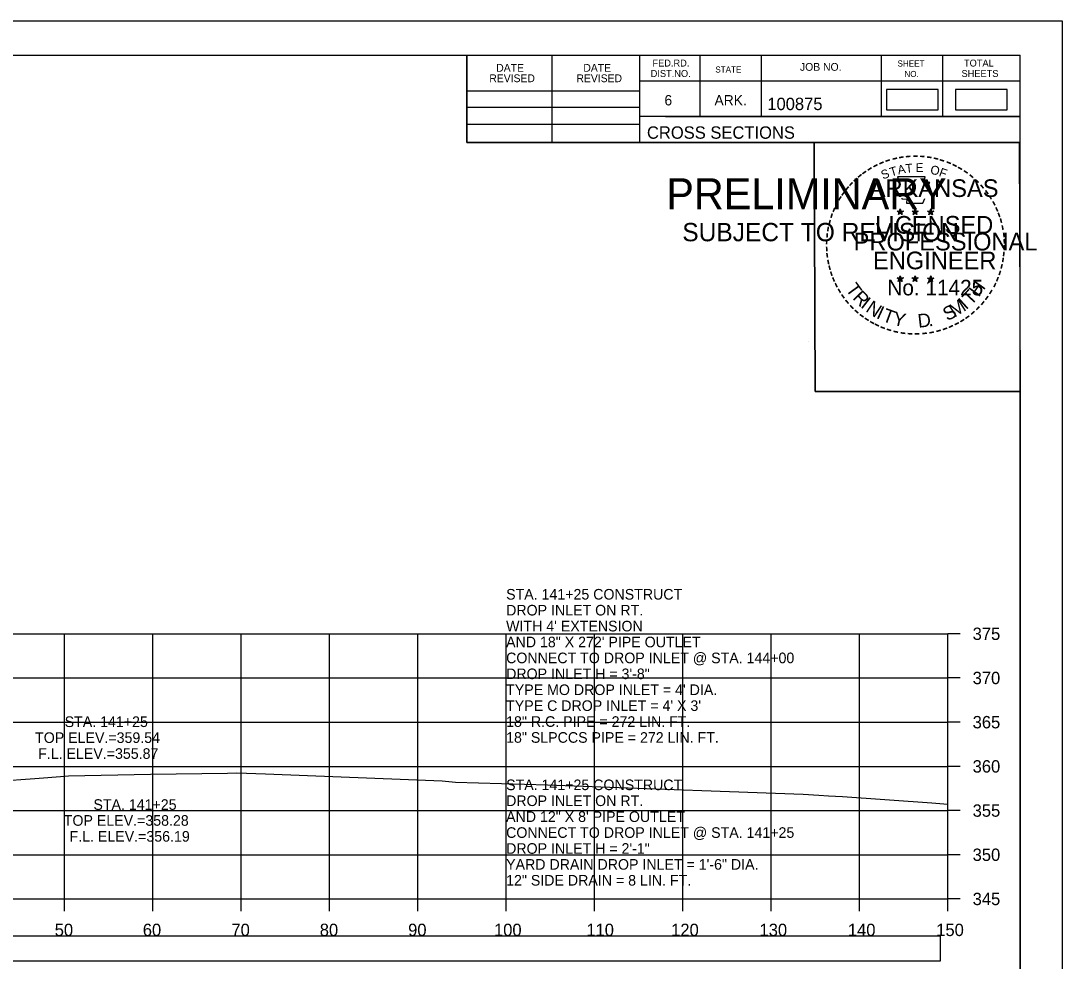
# Model space of a CAD drawing. Extents: x 1368122 to 1710785, y 373130 to 557566.
# Drawn here: x 1368734 to 1368851.8, y 378997.4 to 379103.8 of the extents above; entities that cross this region are included whole.
import ezdxf

# ---------------------------------------------------------------- set-up
doc = ezdxf.new("R2010")
doc.units = 0
for name, color, linetype in [('R_Alt Surface', 7, 'Continuous'), ('R_Axis', 7, 'Continuous'), ('R_Axis Annot', 7, 'Continuous'), ('R_Border', 7, 'Continuous'), ('R_Border PE', 7, 'Continuous'), ('R_Border Prem', 7, 'Continuous'), ('R_Drive', 7, 'Continuous'), ('R_Exist Surface', 7, 'Continuous'), ('R_Grid', 7, 'Continuous'), ('R_No Plot', 7, 'Continuous'), ('R_Water Annot', 7, 'Continuous')]:
    doc.layers.add(name, color=color, linetype=linetype)

msp = doc.modelspace()

# ---------------------------------------------------------------- linework, layer by layer
at = {"layer": 'R_Alt Surface'}
msp.add_lwpolyline([(1368539.73, 378997.43), (1368838.03, 378997.43), (1368838.03, 379000.24), (1368539.73, 379000.24)], close=True, dxfattribs=at)
at = {"layer": 'R_Axis'}
for p, q in [((1368838.88, 379004.44), (1368838.88, 379034.44)), ((1368840.28, 379034.44), (1368838.88, 379034.44)), ((1368840.28, 379029.44), (1368838.88, 379029.44)), ((1368840.28, 379024.44), (1368838.88, 379024.44)), ((1368840.28, 379019.44), (1368838.88, 379019.44)), ((1368840.28, 379014.44), (1368838.88, 379014.44)), ((1368840.28, 379009.44), (1368838.88, 379009.44)), ((1368538.88, 379004.44), (1368838.88, 379004.44)), ((1368738.88, 379003.04), (1368738.88, 379004.44)), ((1368748.88, 379003.04), (1368748.88, 379004.44)), ((1368758.88, 379003.04), (1368758.88, 379004.44)), ((1368768.88, 379003.04), (1368768.88, 379004.44)), ((1368778.88, 379003.04), (1368778.88, 379004.44)), ((1368788.88, 379003.04), (1368788.88, 379004.44)), ((1368798.88, 379003.04), (1368798.88, 379004.44)), ((1368808.88, 379003.04), (1368808.88, 379004.44)), ((1368818.88, 379003.04), (1368818.88, 379004.44)), ((1368828.88, 379003.04), (1368828.88, 379004.44)), ((1368838.88, 379003.04), (1368838.88, 379004.44)), ((1368840.28, 379004.44), (1368838.88, 379004.44))]:
    msp.add_line(p, q, dxfattribs=at)
at = {"layer": 'R_Border'}
for p, q in [((1368530.88, 379099.9), (1368847.06, 379099.9)), ((1368784.42, 379090.02), (1368784.42, 379099.9)), ((1368794.1, 379090.02), (1368794.1, 379099.9)), ((1368803.96, 379099.9), (1368803.96, 379090.02)), ((1368810.8, 379099.9), (1368810.8, 379092.96)), ((1368817.74, 379099.9), (1368817.74, 379092.96)), ((1368831.32, 379099.9), (1368831.32, 379092.96)), ((1368838.26, 379099.9), (1368838.26, 379092.96)), ((1368847.06, 378894.44), (1368847.06, 379099.9)), ((1368847.06, 379096.96), (1368803.96, 379096.96)), ((1368847.06, 379096.98), (1368847.06, 379096.98)), ((1368784.42, 379095.88), (1368803.96, 379095.88)), ((1368784.42, 379094.02), (1368803.96, 379094.02)), ((1368847.06, 379092.96), (1368803.96, 379092.96)), ((1368806.92, 379092.96), (1368847.06, 379092.96)), ((1368784.42, 379092.08), (1368803.96, 379092.08)), ((1368847.06, 379090.02), (1368784.42, 379090.02))]:
    msp.add_line(p, q, dxfattribs=at)
at = {"layer": 'R_Border PE'}
for p, q in [((1368833.15, 379082.27), (1368833.49, 379082.16)), ((1368833.15, 379082.27), (1368833.4, 379082.23)), ((1368833.15, 379082.27), (1368833.38, 379082.15)), ((1368833.28, 379081.86), (1368833.49, 379082.16)), ((1368833.28, 379081.86), (1368833.4, 379082.11)), ((1368833.28, 379081.86), (1368833.49, 379082.08)), ((1368833.49, 379082.52), (1368833.45, 379082.27)), ((1368833.49, 379082.16), (1368833.49, 379082.52)), ((1368833.49, 379082.52), (1368833.54, 379082.27)), ((1368833.84, 379082.27), (1368833.49, 379082.16)), ((1368833.71, 379081.86), (1368833.49, 379082.16)), ((1368833.71, 379081.86), (1368833.49, 379082.08)), ((1368833.84, 379082.27), (1368833.56, 379082.22)), ((1368833.71, 379081.86), (1368833.57, 379082.15)), ((1368833.84, 379082.27), (1368833.64, 379082.17)), ((1368834.82, 379082.27), (1368835.16, 379082.16)), ((1368834.82, 379082.27), (1368835.07, 379082.23)), ((1368834.82, 379082.27), (1368835.05, 379082.15)), ((1368834.95, 379081.86), (1368835.16, 379082.16)), ((1368834.95, 379081.86), (1368835.07, 379082.11)), ((1368834.95, 379081.86), (1368835.16, 379082.08)), ((1368835.16, 379082.52), (1368835.12, 379082.27)), ((1368835.16, 379082.16), (1368835.16, 379082.52)), ((1368835.16, 379082.52), (1368835.21, 379082.27)), ((1368835.51, 379082.27), (1368835.16, 379082.16)), ((1368835.38, 379081.86), (1368835.16, 379082.16)), ((1368835.38, 379081.86), (1368835.16, 379082.08)), ((1368835.51, 379082.27), (1368835.23, 379082.22)), ((1368835.38, 379081.86), (1368835.24, 379082.15)), ((1368835.51, 379082.27), (1368835.31, 379082.17)), ((1368836.58, 379082.26), (1368836.93, 379082.15)), ((1368836.58, 379082.26), (1368836.83, 379082.21)), ((1368836.58, 379082.26), (1368836.82, 379082.14)), ((1368836.71, 379081.85), (1368836.93, 379082.15)), ((1368836.71, 379081.85), (1368836.84, 379082.09)), ((1368836.71, 379081.85), (1368836.93, 379082.07)), ((1368836.93, 379082.51), (1368836.89, 379082.26)), ((1368836.93, 379082.15), (1368836.93, 379082.51)), ((1368836.93, 379082.51), (1368836.98, 379082.26)), ((1368837.28, 379082.26), (1368836.93, 379082.15)), ((1368837.14, 379081.85), (1368836.93, 379082.15)), ((1368837.14, 379081.85), (1368836.93, 379082.06)), ((1368837.28, 379082.26), (1368836.99, 379082.21)), ((1368837.14, 379081.85), (1368837, 379082.14)), ((1368837.28, 379082.26), (1368837.07, 379082.16)), ((1368833.14, 379074.7), (1368833.49, 379074.59)), ((1368833.14, 379074.7), (1368833.39, 379074.65)), ((1368833.14, 379074.7), (1368833.38, 379074.58)), ((1368833.27, 379074.29), (1368833.49, 379074.59)), ((1368833.27, 379074.29), (1368833.4, 379074.53)), ((1368833.27, 379074.29), (1368833.49, 379074.51)), ((1368833.49, 379074.95), (1368833.45, 379074.7)), ((1368833.49, 379074.59), (1368833.49, 379074.95)), ((1368833.49, 379074.95), (1368833.54, 379074.7)), ((1368833.84, 379074.7), (1368833.49, 379074.59)), ((1368833.7, 379074.29), (1368833.49, 379074.59)), ((1368833.7, 379074.29), (1368833.49, 379074.5)), ((1368833.84, 379074.7), (1368833.55, 379074.65)), ((1368833.7, 379074.29), (1368833.57, 379074.58)), ((1368833.84, 379074.7), (1368833.63, 379074.6)), ((1368834.81, 379074.7), (1368835.16, 379074.59)), ((1368834.81, 379074.7), (1368835.06, 379074.65)), ((1368834.81, 379074.7), (1368835.05, 379074.58)), ((1368834.94, 379074.29), (1368835.16, 379074.59)), ((1368834.94, 379074.29), (1368835.07, 379074.53)), ((1368834.94, 379074.29), (1368835.16, 379074.51)), ((1368835.16, 379074.95), (1368835.12, 379074.7)), ((1368835.16, 379074.59), (1368835.16, 379074.95)), ((1368835.16, 379074.95), (1368835.21, 379074.7)), ((1368835.51, 379074.7), (1368835.16, 379074.59)), ((1368835.37, 379074.29), (1368835.16, 379074.59)), ((1368835.37, 379074.29), (1368835.16, 379074.5)), ((1368835.51, 379074.7), (1368835.22, 379074.65)), ((1368835.37, 379074.29), (1368835.24, 379074.58)), ((1368835.51, 379074.7), (1368835.3, 379074.6)), ((1368836.58, 379074.69), (1368836.93, 379074.58)), ((1368836.58, 379074.69), (1368836.83, 379074.64)), ((1368836.58, 379074.69), (1368836.81, 379074.57)), ((1368836.71, 379074.28), (1368836.93, 379074.58)), ((1368836.71, 379074.28), (1368836.84, 379074.52)), ((1368836.71, 379074.28), (1368836.92, 379074.5)), ((1368836.93, 379074.94), (1368836.89, 379074.69)), ((1368837.14, 379074.28), (1368836.92, 379074.49)), ((1368836.93, 379074.58), (1368836.93, 379074.94)), ((1368836.93, 379074.94), (1368836.98, 379074.69)), ((1368837.27, 379074.69), (1368836.93, 379074.58)), ((1368837.14, 379074.28), (1368836.93, 379074.58)), ((1368837.27, 379074.69), (1368836.99, 379074.64)), ((1368837.14, 379074.28), (1368837, 379074.57)), ((1368837.27, 379074.69), (1368837.07, 379074.59))]:
    msp.add_line(p, q, dxfattribs=at)
for points in [[(1368833.19, 379086.15), (1368833.46, 379085.32)], [(1368836.7, 379085.23), (1368836.84, 379085.51), (1368836.15, 379085.49), (1368836.3, 379086.15), (1368833.19, 379086.15)], [(1368833.68, 379083.73), (1368833.68, 379083.64), (1368834.24, 379083.62), (1368834.19, 379083.15), (1368836.06, 379083.15), (1368836.26, 379083.68)], [(1368833.49, 379082.52), (1368833.71, 379081.86), (1368833.15, 379082.27), (1368833.84, 379082.27), (1368833.28, 379081.86), (1368833.49, 379082.52)], [(1368835.16, 379082.52), (1368835.38, 379081.86), (1368834.82, 379082.27), (1368835.51, 379082.27), (1368834.95, 379081.86), (1368835.16, 379082.52)], [(1368836.93, 379082.51), (1368837.14, 379081.85), (1368836.58, 379082.26), (1368837.28, 379082.26), (1368836.71, 379081.85), (1368836.93, 379082.51)], [(1368833.49, 379074.95), (1368833.7, 379074.29), (1368833.14, 379074.7), (1368833.84, 379074.7), (1368833.27, 379074.29), (1368833.49, 379074.95)], [(1368835.16, 379074.95), (1368835.37, 379074.29), (1368834.81, 379074.7), (1368835.51, 379074.7), (1368834.94, 379074.29), (1368835.16, 379074.95)], [(1368836.93, 379074.94), (1368837.14, 379074.28), (1368836.58, 379074.69), (1368837.27, 379074.69), (1368836.71, 379074.28), (1368836.93, 379074.94)]]:
    msp.add_lwpolyline(points, dxfattribs=at)
for centre, radius in [((1368833.49, 379082.16), 0.172), ((1368833.49, 379082.16), 0.145), ((1368833.49, 379082.16), 0.116), ((1368833.49, 379082.16), 0.0991), ((1368833.49, 379082.16), 0.0747), ((1368833.49, 379082.16), 0.0495), ((1368833.49, 379082.16), 0.0296), ((1368835.16, 379082.16), 0.172), ((1368835.16, 379082.16), 0.145), ((1368835.16, 379082.16), 0.116), ((1368835.16, 379082.16), 0.0991), ((1368835.16, 379082.16), 0.0747), ((1368835.16, 379082.16), 0.0495), ((1368835.16, 379082.16), 0.0296), ((1368836.93, 379082.15), 0.172), ((1368836.93, 379082.15), 0.145), ((1368836.93, 379082.15), 0.116), ((1368836.93, 379082.15), 0.0991), ((1368836.93, 379082.15), 0.0747), ((1368836.93, 379082.15), 0.0495), ((1368836.93, 379082.15), 0.0296), ((1368833.49, 379074.59), 0.172), ((1368833.49, 379074.59), 0.145), ((1368833.49, 379074.59), 0.116), ((1368833.49, 379074.59), 0.0991), ((1368833.49, 379074.59), 0.0747), ((1368833.49, 379074.59), 0.0495), ((1368833.49, 379074.59), 0.0296), ((1368835.16, 379074.59), 0.172), ((1368835.16, 379074.59), 0.145), ((1368835.16, 379074.59), 0.116), ((1368835.16, 379074.59), 0.0991), ((1368835.16, 379074.59), 0.0747), ((1368835.16, 379074.59), 0.0495), ((1368835.16, 379074.59), 0.0296), ((1368836.93, 379074.58), 0.172), ((1368836.93, 379074.58), 0.145), ((1368836.93, 379074.58), 0.116), ((1368836.93, 379074.58), 0.0991), ((1368836.93, 379074.58), 0.0747), ((1368836.93, 379074.58), 0.0495), ((1368836.93, 379074.58), 0.0296)]:
    msp.add_circle(centre, radius, dxfattribs=at)
at = {"layer": 'R_Drive'}
for points in [[(1368831.93, 379093.72), (1368837.77, 379093.72), (1368837.77, 379096.03), (1368831.93, 379096.03)], [(1368839.74, 379093.72), (1368845.58, 379093.72), (1368845.58, 379096.03), (1368839.74, 379096.03)]]:
    msp.add_lwpolyline(points, close=True, dxfattribs=at)
at = {"layer": 'R_Exist Surface'}
msp.add_lwpolyline([(1368727.14, 379017.47), (1368735.53, 379018.07), (1368738.93, 379018.33), (1368739.36, 379018.35), (1368748.62, 379018.57), (1368757.35, 379018.67), (1368758.42, 379018.71), (1368761.63, 379018.58), (1368781.63, 379017.79), (1368783.14, 379017.67), (1368793.58, 379017.36), (1368800.61, 379017.08), (1368819.36, 379016.41), (1368822.5, 379016.28), (1368824.27, 379016.19), (1368825.38, 379016.12), (1368826.96, 379016.02), (1368837.05, 379015.3), (1368838.88, 379015.17)], dxfattribs=at)
at = {"layer": 'R_Grid'}
for p, q in [((1368538.88, 379034.44), (1368838.88, 379034.44)), ((1368738.88, 379004.44), (1368738.88, 379034.44)), ((1368748.88, 379004.44), (1368748.88, 379034.44)), ((1368758.88, 379004.44), (1368758.88, 379034.44)), ((1368768.88, 379004.44), (1368768.88, 379034.44)), ((1368778.88, 379004.44), (1368778.88, 379034.44)), ((1368788.88, 379004.44), (1368788.88, 379034.44)), ((1368798.88, 379004.44), (1368798.88, 379034.44)), ((1368808.88, 379004.44), (1368808.88, 379034.44)), ((1368818.88, 379004.44), (1368818.88, 379034.44)), ((1368828.88, 379004.44), (1368828.88, 379034.44)), ((1368838.88, 379004.44), (1368838.88, 379034.44)), ((1368538.88, 379029.44), (1368838.88, 379029.44)), ((1368538.88, 379024.44), (1368838.88, 379024.44)), ((1368538.88, 379019.44), (1368838.88, 379019.44)), ((1368538.88, 379014.44), (1368838.88, 379014.44)), ((1368538.88, 379009.44), (1368838.88, 379009.44)), ((1368538.88, 379004.44), (1368838.88, 379004.44))]:
    msp.add_line(p, q, dxfattribs=at)
at = {"layer": 'R_No Plot'}
for p, q in [((1368518.48, 379103.79), (1368851.81, 379103.79)), ((1368823.09, 379067.56), (1368823.09, 379067.56))]:
    msp.add_line(p, q, dxfattribs=at)
for points in [[(1368518.47, 379103.79), (1368851.81, 379103.79), (1368851.81, 378890.45), (1368518.47, 378890.45)], [(1368764.8, 379099.9), (1368784.42, 379099.9), (1368784.42, 379090.02), (1368800.53, 379090.02), (1368823.73, 379090.02), (1368823.85, 379061.86), (1368847.06, 379061.86), (1368847.06, 378894.44), (1368530.88, 378894.44), (1368530.88, 379099.9)], [(1368823.73, 379090.02), (1368846.94, 379090.02), (1368847.06, 379061.86), (1368823.85, 379061.86)]]:
    msp.add_lwpolyline(points, close=True, dxfattribs=at)

# ---------------------------------------------------------------- texts
at = {"layer": 'R_Axis Annot'}
for s, p in [('375', (1368841.68, 379033.74)), ('370', (1368841.68, 379028.74)), ('365', (1368841.68, 379023.74)), ('360', (1368841.68, 379018.74)), ('355', (1368841.68, 379013.74)), ('350', (1368841.68, 379008.74)), ('345', (1368841.68, 379003.74)), ('50', (1368737.79, 379000.24)), ('60', (1368747.76, 379000.24)), ('70', (1368757.79, 379000.24)), ('80', (1368767.79, 379000.24)), ('90', (1368777.79, 379000.24)), ('100', (1368787.51, 379000.24)), ('110', (1368797.96, 379000.24)), ('120', (1368807.56, 379000.24)), ('130', (1368817.56, 379000.24)), ('140', (1368827.56, 379000.24)), ('150', (1368837.56, 379000.24))]:
    msp.add_text(s, height=1.4, dxfattribs=at).set_placement(p)
at = {"layer": 'R_Border'}
for s, height, p in [('FED.RD.', 0.782, (1368805.44, 379098.62)), ('SHEET', 0.684, (1368833.18, 379098.62)), ('TOTAL', 0.782, (1368840.7, 379098.62)), ('DATE', 0.879, (1368787.76, 379098.03)), ('DATE', 0.879, (1368797.62, 379098.03)), ('DIST.NO.', 0.782, (1368805.24, 379097.44)), ('STATE', 0.684, (1368812.56, 379097.94)), ('JOB NO.', 0.879, (1368822.14, 379098.14)), ('NO.', 0.684, (1368833.96, 379097.44)), ('SHEETS', 0.782, (1368840.42, 379097.44)), ('REVISED', 0.879, (1368786.98, 379096.85)), ('REVISED', 0.879, (1368796.84, 379096.85)), ('6', 1.17, (1368806.8, 379094.22)), ('ARK.', 1.172, (1368812.46, 379094.22)), ('100875', 1.4, (1368818.44, 379093.69)), ('CROSS SECTIONS', 1.4, (1368804.82, 379090.45))]:
    msp.add_text(s, height=height, rotation=360, dxfattribs=at).set_placement(p)
at = {"layer": 'R_Border PE'}
for s, height, rotation, p in [('-', 1.6, 0.1862, (1368834.86, 379087.86)), ('-', 1.6, 28.7918, (1368830.67, 379086.69)), ('-', 1.6, 24.3072, (1368831.3, 379087.01)), ('-', 1.6, 19.1761, (1368831.93, 379087.28)), ('-', 1.6, 13.6301, (1368832.68, 379087.52)), ('A', 1, 11.2132, (1368833.28, 379086.41)), ('-', 1.6, 10.2193, (1368833.36, 379087.68)), ('T', 1, 6.0228, (1368834.13, 379086.57)), ('-', 1.6, 5.8968, (1368834.09, 379087.79)), ('E', 1, 0.8323, (1368835.24, 379086.68)), ('-', 1.6, 357.743, (1368835.59, 379087.85)), ('-', 1.6, 352.1617, (1368836.33, 379087.79)), ('O', 1, 350.4515, (1368836.84, 379086.47)), ('-', 1.6, 347.2049, (1368837.05, 379087.68)), ('-', 1.6, 342.3362, (1368837.68, 379087.52)), ('-', 1.6, 337.8551, (1368838.42, 379087.3)), ('-', 1.6, 334.1211, (1368839.05, 379087.03)), ('-', 1.6, 38.9507, (1368829.02, 379085.55)), ('-', 1.6, 36.2317, (1368829.49, 379085.92)), ('-', 1.6, 34.0636, (1368830.07, 379086.32)), ('S', 1, 21.594, (1368831.54, 379085.83)), ('T', 1, 16.4036, (1368832.46, 379086.16)), ('F', 1, 340.0707, (1368837.79, 379086.25)), ('-', 1.6, 329.6409, (1368839.63, 379086.75)), ('-', 1.6, 325.8627, (1368840.27, 379086.38)), ('-', 1.6, 320.5297, (1368840.88, 379085.96)), ('-', 1.6, 50.6142, (1368827.73, 379084.17)), ('-', 1.6, 48.423, (1368828.14, 379084.65)), ('-', 1.6, 42.9622, (1368828.58, 379085.13)), ('ARKANSAS', 2, 360, (1368830.04, 379083.86)), ('-', 1.6, 315.5786, (1368841.48, 379085.47)), ('-', 1.6, 309.8797, (1368842.05, 379084.92)), ('-', 1.6, 58.0706, (1368826.99, 379083.07)), ('-', 1.6, 54.2325, (1368827.32, 379083.6)), ('-', 1.6, 306.6522, (1368842.58, 379084.32)), ('-', 1.4, 303.6753, (1368843.06, 379083.75)), ('-', 1.6, 67.7743, (1368826.42, 379081.85)), ('-', 1.6, 62.8713, (1368826.68, 379082.46)), ('-', 1.6, 299.6684, (1368843.38, 379083.14)), ('-', 1.6, 294.6628, (1368843.7, 379082.53)), ('-', 1.6, 72.3945, (1368826.2, 379081.22)), ('LICENSED', 2, 360, (1368830.64, 379079.71)), ('DWB', 0.01, 360, (1368833.48, 379082.15)), ('DWB', 0.01, 360, (1368835.15, 379082.15)), ('DWB', 0.01, 360, (1368836.92, 379082.14)), ('-', 1.6, 290.5728, (1368843.96, 379081.95)), ('-', 1.6, 81.2013, (1368825.87, 379079.79)), ('-', 1.6, 75.461, (1368826.01, 379080.5)), ('-', 1.6, 285.1233, (1368844.2, 379081.37)), ('-', 1.6, 280.5493, (1368844.4, 379080.63)), ('-', 1.6, 85.1863, (1368825.8, 379079.1)), ('PROFESSIONAL', 2, 360, (1368828.21, 379077.81)), ('-', 1.6, 276.5962, (1368844.56, 379079.86)), ('-', 1.6, 94.1959, (1368825.81, 379077.67)), ('-', 1.6, 89.0622, (1368825.77, 379078.4)), ('-', 1.6, 274.3301, (1368844.62, 379079.14)), ('-', 1.6, 269.9407, (1368844.65, 379078.51)), ('-', 1.6, 98.9479, (1368825.88, 379077.01)), ('ENGINEER', 2, 360, (1368830.4, 379075.68)), ('-', 1.6, 260.9953, (1368844.56, 379077.19)), ('-', 1.6, 263.5172, (1368844.63, 379077.84)), ('-', 1.6, 101.7149, (1368826.02, 379076.27)), ('-', 1.6, 105.4578, (1368826.18, 379075.68)), ('-', 1.6, 255.7626, (1368844.45, 379076.51)), ('-', 1.6, 109.0874, (1368826.39, 379075.05)), ('-', 1.6, 114.0643, (1368826.65, 379074.45)), ('No. 11425', 1.757, 360, (1368832.03, 379072.73)), ('DWB', 0.01, 360, (1368833.48, 379074.58)), ('DWB', 0.01, 360, (1368835.15, 379074.58)), ('DWB', 0.01, 360, (1368836.91, 379074.57)), ('-', 1.6, 247.8887, (1368844.05, 379075.12)), ('-', 1.6, 252.8681, (1368844.27, 379075.79)), ('-', 1.6, 115.7289, (1368826.95, 379073.83)), ('-', 1.6, 120.4471, (1368827.31, 379073.25)), ('T', 1.54, 306.0406, (1368827.25, 379073.42)), ('R', 1.54, 314.005, (1368828.01, 379072.38)), ('T', 1.54, 46.6444, (1368841.48, 379071.52)), ('H', 1.54, 54.6088, (1368842.37, 379072.46)), ('-', 1.6, 239.0712, (1368843.39, 379073.74)), ('-', 1.6, 244.6197, (1368843.79, 379074.49)), ('-', 1.6, 125.8934, (1368827.71, 379072.69)), ('-', 1.6, 130.7181, (1368828.17, 379072.13)), ('I', 1.54, 321.9694, (1368828.91, 379071.44)), ('N', 1.54, 326.5002, (1368829.48, 379070.97)), ('M', 1.54, 32.6563, (1368839.63, 379070.19)), ('I', 1.54, 42.1136, (1368840.92, 379071.04)), ('-', 1.6, 231.2538, (1368842.56, 379072.52)), ('-', 1.6, 233.8452, (1368842.99, 379073.09)), ('-', 1.6, 134.2238, (1368828.69, 379071.59)), ('-', 1.6, 138.9338, (1368829.22, 379071.12)), ('I', 1.54, 335.3603, (1368830.69, 379070.19)), ('T', 1.54, 339.8912, (1368831.35, 379069.86)), ('Y', 1.54, 347.8556, (1368832.57, 379069.41)), ('S', 1.54, 26.9312, (1368838.8, 379069.79)), ('-', 1.6, 221.0851, (1368841.56, 379071.45)), ('-', 1.6, 225.7653, (1368842.08, 379071.96)), ('-', 1.6, 144.6463, (1368829.77, 379070.72)), ('-', 1.6, 148.0898, (1368830.33, 379070.35)), ('-', 1.6, 151.5704, (1368830.91, 379070.02)), ('D', 1.54, 6.3969, (1368835.55, 379069.06)), ('-', 1.6, 207.3568, (1368839.92, 379070.24)), ('-', 1.6, 212.2491, (1368840.48, 379070.59)), ('-', 1.6, 215.7363, (1368841.01, 379070.97)), ('-', 1.6, 154.6002, (1368831.43, 379069.78)), ('-', 1.6, 158.5612, (1368832.06, 379069.52)), ('-', 1.6, 162.7983, (1368832.74, 379069.31)), ('-', 1.6, 167.5555, (1368833.46, 379069.14)), ('-', 1.6, 173.1155, (1368834.23, 379069.03)), ('-', 1.6, 185.8167, (1368836.53, 379069.08)), ('-', 1.6, 191.2858, (1368837.27, 379069.21)), ('.', 1.54, 13.7642, (1368836.74, 379069.18)), ('-', 1.6, 195.4743, (1368838, 379069.41)), ('-', 1.6, 200.7184, (1368838.67, 379069.65)), ('-', 1.6, 204.2516, (1368839.29, 379069.92)), ('-', 1.6, 176.5183, (1368834.98, 379068.98)), ('-', 1.6, 181.5918, (1368835.72, 379069))]:
    msp.add_text(s, height=height, rotation=rotation, dxfattribs=at).set_placement(p)
at = {"layer": 'R_Border Prem'}
for s, height, p in [('PRELIMINARY', 3.5, (1368807.01, 379082.48)), ('DWB', 0.01, (1368807.76, 379084.33)), ('SUBJECT TO REVISION', 2.0751, (1368808.82, 379078.85))]:
    msp.add_text(s, height=height, rotation=360, dxfattribs=at).set_placement(p)
at = {"layer": 'R_Water Annot'}
for s, p in [('STA. 141+25 CONSTRUCT', (1368788.88, 379038.31)), ('DROP INLET ON RT.', (1368788.88, 379036.51)), ("WITH 4' EXTENSION", (1368788.88, 379034.71)), ('AND 18" X 272\' PIPE OUTLET', (1368788.88, 379032.91)), ('CONNECT TO DROP INLET @ STA. 144+00', (1368788.88, 379031.11)), ('DROP INLET H = 3\'-8"', (1368788.88, 379029.31)), ("TYPE MO DROP INLET = 4' DIA.", (1368788.88, 379027.51)), ("TYPE C DROP INLET = 4' X 3'", (1368788.88, 379025.71)), ('STA. 141+25', (1368738.92, 379023.89)), ('18" R.C. PIPE = 272 LIN. FT.', (1368788.88, 379023.91)), ('TOP ELEV.=359.54', (1368735.57, 379022.09)), ('18" SLPCCS PIPE = 272 LIN. FT.', (1368788.88, 379022.11)), ('F.L. ELEV.=355.87', (1368735.92, 379020.29)), ('STA. 141+25 CONSTRUCT', (1368788.88, 379016.75)), ('STA. 141+25', (1368742.17, 379014.52)), ('DROP INLET ON RT.', (1368788.88, 379014.95)), ('AND 12" X 8\' PIPE OUTLET', (1368788.88, 379013.15)), ('TOP ELEV.=358.28', (1368738.82, 379012.72)), ('F.L. ELEV.=356.19', (1368739.47, 379010.92)), ('CONNECT TO DROP INLET @ STA. 141+25', (1368788.88, 379011.35)), ('DROP INLET H = 2\'-1"', (1368788.88, 379009.55)), ('YARD DRAIN DROP INLET = 1\'-6" DIA.', (1368788.88, 379007.75)), ('12" SIDE DRAIN = 8 LIN. FT.', (1368788.88, 379005.95))]:
    msp.add_text(s, height=1.2, dxfattribs=at).set_placement(p)

doc.saveas('drawing.dxf')
